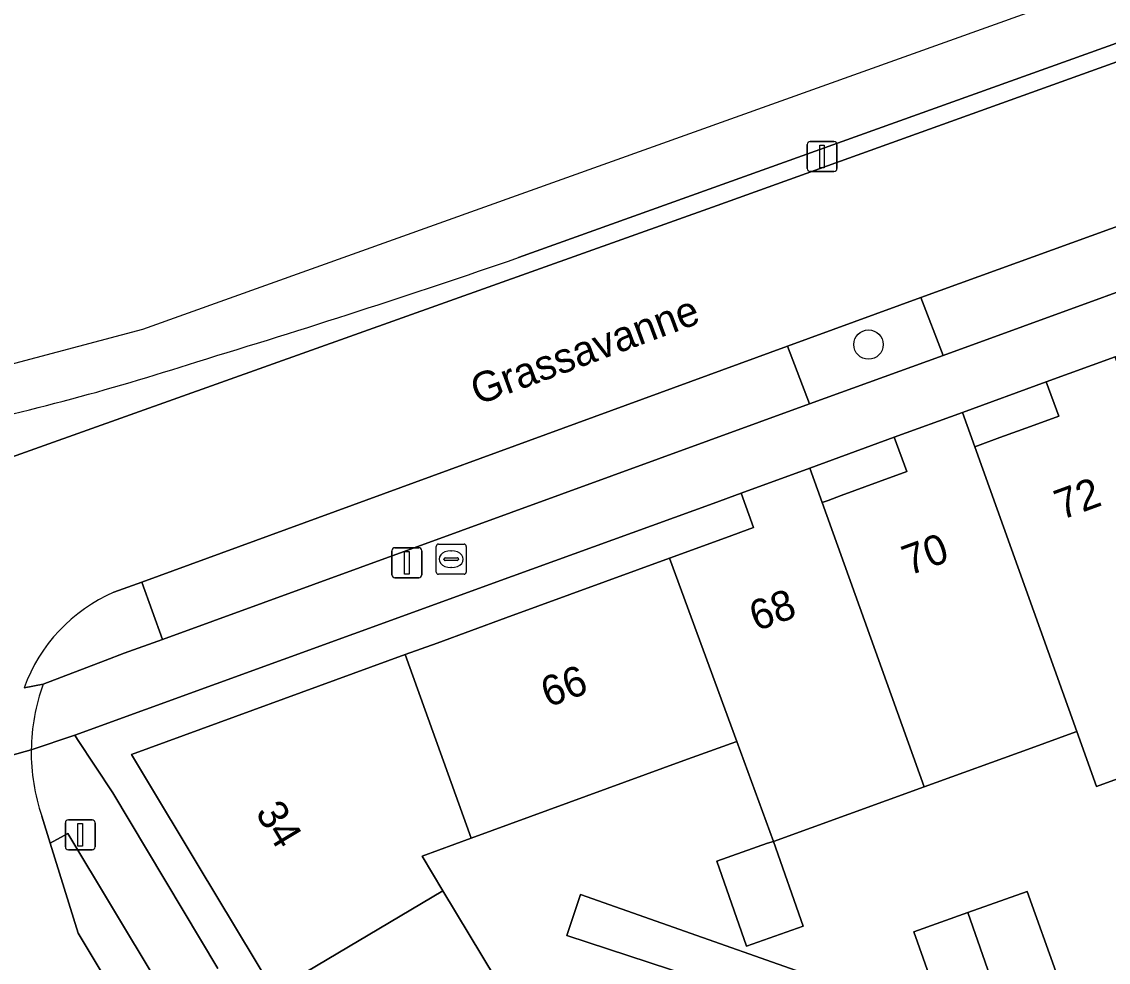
# Model space of a CAD drawing. Extents: x 156412 to 157779, y 382335 to 383768.
# Drawn here: x 156830.27 to 156866.39, y 383615.74 to 383647.01 of the extents above; entities that cross this region are included whole.
import ezdxf

# ---------------------------------------------------------------- set-up
doc = ezdxf.new("R2010")
doc.units = 0
for name, color, linetype in [('IMGEO_Berm_groen', 7, 'Continuous'), ('IMGEO_Boom', 7, 'Continuous'), ('IMGEO_Brandkraan', 7, 'Continuous'), ('IMGEO_Erf', 7, 'Continuous'), ('IMGEO_Fietspad_gesloten', 7, 'Continuous'), ('IMGEO_Groenvoorziening', 7, 'Continuous'), ('IMGEO_Haag', 7, 'Continuous'), ('IMGEO_Lichtmast', 7, 'Continuous'), ('IMGEO_Openbare_ruimte_label', 7, 'Continuous'), ('IMGEO_Pand', 7, 'Continuous'), ('IMGEO_Pand_nummerreeks', 7, 'Continuous'), ('IMGEO_Parkeervlak_open', 7, 'Continuous'), ('IMGEO_Rijbaan_lokaal_gesloten', 7, 'Continuous'), ('IMGEO_Rijbaan_lokaal_open', 7, 'Continuous'), ('IMGEO_Voetpad_open', 7, 'Continuous')]:
    doc.layers.add(name, color=color, linetype=linetype)

msp = doc.modelspace()

# ---------------------------------------------------------------- linework, layer by layer
at = {"layer": 'IMGEO_Berm_groen'}
msp.add_lwpolyline([(156860.158, 383637.846), (156855.731, 383636.228), (156856.455, 383634.303), (156860.897, 383635.919)], close=True, dxfattribs=at)
for points in [[(156834.949, 383626.477), (156834.266, 383628.378), (156833.337, 383628.045)], [(156830.354, 383624.868), (156830.986, 383624.991), (156833.044, 383625.772), (156833.674, 383626.013), (156834.949, 383626.477)]]:
    msp.add_lwpolyline(points, dxfattribs=at)
msp.add_arc((156835.534, 383622.993), 5.509, 113.5051, 160.1026, dxfattribs=at)
at = {"layer": 'IMGEO_Boom'}
msp.add_circle((156858.419, 383636.279), 0.489, dxfattribs=at)
at = {"layer": 'IMGEO_Brandkraan'}
for p, q in [((156844.048, 383628.717), (156844.048, 383629.569)), ((156844.123, 383629.643), (156844.975, 383629.643)), ((156844.536, 383629.423), (156844.561, 383629.423)), ((156845.049, 383629.569), (156845.049, 383628.717)), ((156844.307, 383629.137), (156844.307, 383629.149)), ((156844.745, 383629.1), (156844.347, 383629.1)), ((156844.35, 383629.186), (156844.748, 383629.186)), ((156844.791, 383629.149), (156844.791, 383629.137)), ((156844.559, 383628.863), (156844.534, 383628.863)), ((156844.975, 383628.643), (156844.123, 383628.643))]:
    msp.add_line(p, q, dxfattribs=at)
for points in [[(156844.048, 383628.717), (156844.048, 383629.569)], [(156844.123, 383629.643), (156844.975, 383629.643)], [(156845.049, 383629.569), (156845.049, 383628.717)], [(156844.975, 383628.643), (156844.123, 383628.643)]]:
    msp.add_lwpolyline(points, dxfattribs=at)
for centre, radius, start, end in [((156844.125, 383629.567), 0.0765, 91.552, 178.448), ((156844.125, 383629.567), 0.0765, 91.552, 178.448), ((156844.973, 383629.567), 0.0765, 1.552, 88.448), ((156844.973, 383629.567), 0.0765, 1.552, 88.448), ((156844.347, 383629.146), 0.0403, 85.8775, 175.7526), ((156844.344, 383629.136), 0.0366, 178.938, 274.7102), ((156844.748, 383629.143), 0.043, 264.8664, 352.4533), ((156844.752, 383629.148), 0.0386, 1.7309, 96.639), ((156844.125, 383628.719), 0.0765, 181.552, 268.448), ((156844.125, 383628.719), 0.0765, 181.552, 268.448), ((156844.973, 383628.719), 0.0765, 271.552, 358.448), ((156844.973, 383628.719), 0.0765, 271.552, 358.448)]:
    msp.add_arc(centre, radius, start, end, dxfattribs=at)
for centre, major_axis, ratio, start_param, end_param in [((156844.535, 383629.143), (-0.387, 0.002), 0.722429, 4.712389, 7.853982), ((156844.56, 383629.143), (-0.39, 0.002), 0.717154, 1.570796, 4.712389)]:
    msp.add_ellipse(centre, major_axis=major_axis, ratio=ratio, start_param=start_param, end_param=end_param, dxfattribs=at)
at = {"layer": 'IMGEO_Erf'}
for points in [[(156864.33, 383635.036), (156861.541, 383634.016), (156861.949, 383632.878), (156862.132, 383632.945), (156862.789, 383633.185), (156863.808, 383633.557), (156864.745, 383633.899)], [(156859.273, 383633.198), (156856.466, 383632.173), (156856.877, 383631.026), (156857.075, 383631.099), (156857.515, 383631.26), (156858.755, 383631.712), (156859.691, 383632.054)], [(156855.266, 383619.762), (156856.249, 383616.938), (156854.369, 383616.276), (156853.373, 383619.106), (156855.061, 383619.7)], [(156864.696, 383615.275), (156862.711, 383614.572), (156860.926, 383613.94), (156859.928, 383616.758), (156861.725, 383617.394), (156863.698, 383618.093)]]:
    msp.add_lwpolyline(points, close=True, dxfattribs=at)
for points in [[(156838.655, 383614.78), (156836.136, 383618.964), (156834.316, 383621.988), (156833.92, 383622.645), (156843.024, 383625.969), (156844.085, 383626.356), (156846.369, 383627.19), (156851.804, 383629.174), (156853.669, 383629.855), (156854.601, 383630.195), (156854.185, 383631.335), (156853.252, 383630.996), (156845.948, 383628.344), (156843.663, 383627.514), (156832.037, 383623.292), (156832.132, 383623.144), (156833.297, 383621.374), (156836.791, 383615.538)], [(156871.073, 383623.431), (156865.998, 383621.585), (156865.343, 383623.411), (156865.188, 383623.355), (156863.822, 383622.861), (156860.266, 383621.573), (156855.266, 383619.762), (156854.043, 383623.086), (156853.859, 383623.019), (156852.286, 383622.445), (156845.212, 383619.865), (156843.579, 383619.269), (156844.274, 383618.114), (156849.096, 383610.106)], [(156853.862, 383614.833), (156848.393, 383616.632), (156848.842, 383617.998), (156859.477, 383614.245)]]:
    msp.add_lwpolyline(points, dxfattribs=at)
at = {"layer": 'IMGEO_Fietspad_gesloten'}
for points in [[(157139.792, 383745.031), (157157.541, 383754.472), (157162.513, 383756.953), (157168.79, 383760.128), (157175.567, 383763.219), (157179.908, 383765.044), (157177.981, 383767.557), (157170.721, 383765.006), (157166.756, 383763.196), (157156.178, 383757.794), (157148.477, 383753.681), (157137.245, 383744.942), (157028.164, 383705.879), (156987.614, 383691.452), (156890.51, 383656.905), (156834.283, 383636.784), (156815.837, 383631.883), (156814.146, 383631.2)], [(156846.782, 383639.171), (156919.125, 383665.121), (156919.284, 383664.739), (156922.977, 383666.071), (156922.849, 383666.454), (156984.275, 383688.364), (156984.412, 383688.059), (156989.01, 383689.692), (156988.9, 383689.967), (157000, 383693.942), (157005.899, 383696.055), (157044.929, 383710.102), (157107.827, 383732.7), (157125.478, 383738.953), (157132.602, 383741.556)]]:
    msp.add_lwpolyline(points, dxfattribs=at)
for centre, radius, start, end in [((156754.779, 383904.994), 281.294, 286.80179, 289.09114), ((156811.46, 383710.989), 79.208, 281.42587, 288.11678)]:
    msp.add_arc(centre, radius, start, end, dxfattribs=at)
at = {"layer": 'IMGEO_Groenvoorziening'}
for points in [[(156917.889, 383664.11), (156919.284, 383664.739), (156919.125, 383665.121), (156846.782, 383639.171)], [(156824.684, 383631.082), (156824.829, 383630.723), (156853.385, 383640.902), (156917.889, 383664.11)]]:
    msp.add_lwpolyline(points, dxfattribs=at)
for centre, radius, start, end in [((156754.779, 383904.994), 281.294, 286.80179, 289.09114), ((156811.46, 383710.989), 79.208, 281.42587, 288.11678)]:
    msp.add_arc(centre, radius, start, end, dxfattribs=at)
at = {"layer": 'IMGEO_Haag'}
msp.add_lwpolyline([(156824.684, 383631.082), (156824.829, 383630.723), (156853.385, 383640.902), (156917.889, 383664.11), (156919.284, 383664.739), (156919.125, 383665.121), (156846.782, 383639.171)], dxfattribs=at)
for centre, radius, start, end in [((156754.779, 383904.994), 281.294, 286.80179, 289.09114), ((156811.46, 383710.989), 79.208, 281.42587, 288.11678)]:
    msp.add_arc(centre, radius, start, end, dxfattribs=at)
at = {"layer": 'IMGEO_Lichtmast'}
for p, q in [((156856.381, 383642.132), (156856.381, 383642.932)), ((156856.381, 383642.932), (156856.381, 383642.132)), ((156856.481, 383643.032), (156857.271, 383643.032)), ((156857.271, 383643.032), (156856.481, 383643.032)), ((156857.371, 383642.932), (156857.371, 383642.132)), ((156857.371, 383642.132), (156857.371, 383642.932)), ((156857.271, 383642.032), (156856.481, 383642.032)), ((156856.481, 383642.032), (156857.271, 383642.032)), ((156842.579, 383628.624), (156842.579, 383629.424)), ((156842.579, 383629.424), (156842.579, 383628.624)), ((156842.679, 383629.524), (156843.469, 383629.524)), ((156843.469, 383629.524), (156842.679, 383629.524)), ((156843.569, 383629.424), (156843.569, 383628.624)), ((156843.569, 383628.624), (156843.569, 383629.424)), ((156843.469, 383628.524), (156842.679, 383628.524)), ((156842.679, 383628.524), (156843.469, 383628.524)), ((156831.724, 383619.578), (156831.724, 383620.378)), ((156831.724, 383620.378), (156831.724, 383619.578)), ((156831.824, 383620.478), (156832.614, 383620.478)), ((156832.614, 383620.478), (156831.824, 383620.478)), ((156832.714, 383620.378), (156832.714, 383619.578)), ((156832.714, 383619.578), (156832.714, 383620.378)), ((156832.614, 383619.478), (156831.824, 383619.478)), ((156831.824, 383619.478), (156832.614, 383619.478))]:
    msp.add_line(p, q, dxfattribs=at)
for points in [[(156856.801, 383642.907), (156856.951, 383642.907), (156856.951, 383642.157), (156856.801, 383642.157), (156856.801, 383642.907)], [(156842.999, 383629.399), (156843.149, 383629.399), (156843.149, 383628.649), (156842.999, 383628.649), (156842.999, 383629.399)], [(156832.144, 383620.353), (156832.294, 383620.353), (156832.294, 383619.603), (156832.144, 383619.603), (156832.144, 383620.353)]]:
    msp.add_lwpolyline(points, dxfattribs=at)
for centre, start, end in [((156856.481, 383642.932), 90, 180), ((156856.481, 383642.932), 90, 180), ((156857.271, 383642.932), 0, 90), ((156857.271, 383642.932), 360, 90), ((156856.481, 383642.132), 180, 270), ((156856.481, 383642.132), 180, 270), ((156857.271, 383642.132), 270, 0), ((156857.271, 383642.132), 270, 0), ((156842.679, 383629.424), 90, 180), ((156842.679, 383629.424), 90, 180), ((156843.469, 383629.424), 0, 90), ((156843.469, 383629.424), 360, 90), ((156842.679, 383628.624), 180, 270), ((156842.679, 383628.624), 180, 270), ((156843.469, 383628.624), 270, 0), ((156843.469, 383628.624), 270, 0), ((156831.824, 383620.378), 90, 180), ((156831.824, 383620.378), 90, 180), ((156832.614, 383620.378), 0, 90), ((156832.614, 383620.378), 360, 90), ((156831.824, 383619.578), 180, 270), ((156831.824, 383619.578), 180, 270), ((156832.614, 383619.578), 270, 0), ((156832.614, 383619.578), 270, 0)]:
    msp.add_arc(centre, 0.1, start, end, dxfattribs=at)
at = {"layer": 'IMGEO_Pand'}
for points in [[(156867.022, 383634.73), (156866.613, 383635.871), (156864.33, 383635.036), (156864.745, 383633.899), (156863.808, 383633.557), (156862.789, 383633.185), (156862.132, 383632.945), (156861.949, 383632.878), (156865.343, 383623.411), (156865.998, 383621.585), (156871.073, 383623.431)], [(156861.949, 383632.878), (156861.541, 383634.016), (156859.273, 383633.198), (156859.691, 383632.054), (156858.755, 383631.712), (156857.515, 383631.26), (156857.075, 383631.099), (156856.877, 383631.026), (156860.266, 383621.573), (156863.822, 383622.861), (156865.188, 383623.355), (156865.343, 383623.411)], [(156856.877, 383631.026), (156856.466, 383632.173), (156854.185, 383631.335), (156854.601, 383630.195), (156853.669, 383629.855), (156851.804, 383629.174), (156854.043, 383623.086), (156855.266, 383619.762), (156860.266, 383621.573)], [(156854.043, 383623.086), (156851.804, 383629.174), (156846.369, 383627.19), (156844.085, 383626.356), (156843.024, 383625.969), (156845.212, 383619.865), (156852.286, 383622.445), (156853.859, 383623.019)], [(156838.655, 383614.78), (156844.274, 383618.114), (156843.579, 383619.269), (156845.212, 383619.865), (156843.024, 383625.969), (156833.92, 383622.645), (156834.316, 383621.988), (156836.136, 383618.964)], [(156855.266, 383619.762), (156855.061, 383619.7), (156853.373, 383619.106), (156854.369, 383616.276), (156856.249, 383616.938)], [(156849.096, 383610.106), (156844.274, 383618.114), (156838.655, 383614.78), (156839.474, 383613.419), (156840.749, 383611.301), (156843.476, 383606.772)], [(156862.711, 383614.572), (156864.696, 383615.275), (156863.698, 383618.093), (156861.725, 383617.394)], [(156862.711, 383614.572), (156861.725, 383617.394), (156859.928, 383616.758), (156860.926, 383613.94)]]:
    msp.add_lwpolyline(points, close=True, dxfattribs=at)
at = {"layer": 'IMGEO_Parkeervlak_open'}
for points in [[(156882.332, 383643.719), (156881.643, 383645.626), (156860.158, 383637.846), (156860.897, 383635.919)], [(156856.455, 383634.303), (156855.731, 383636.228), (156834.266, 383628.378), (156834.949, 383626.477)]]:
    msp.add_lwpolyline(points, close=True, dxfattribs=at)
msp.add_lwpolyline([(156883.372, 383528.827), (156892.432, 383489.674), (156893.823, 383490.007), (156884.759, 383529.237), (156884.28, 383530.938), (156883.501, 383532.821), (156879.96, 383539.93), (156878.738, 383541.996), (156878.215, 383542.888), (156861.038, 383571.383), (156846.657, 383595.304), (156831.803, 383620.025), (156831.22, 383619.699), (156832.154, 383616.714), (156845.378, 383594.689), (156859.815, 383570.674), (156877.483, 383541.251), (156882.102, 383532.46)], dxfattribs=at)
at = {"layer": 'IMGEO_Rijbaan_lokaal_gesloten'}
for points in [[(156983.43, 383687.525), (156924.004, 383666.287), (156922.977, 383666.071), (156919.284, 383664.739), (156917.889, 383664.11), (156853.385, 383640.902), (156824.829, 383630.723), (156820.946, 383629.339), (156818.322, 383628.403), (156816.072, 383627.95), (156819.268, 383622.557), (156819.457, 383622.651), (156819.394, 383622.769)], [(156833.337, 383628.045), (156834.266, 383628.378), (156855.731, 383636.228), (156860.158, 383637.846), (156881.643, 383645.626), (156886.04, 383647.217), (156912.647, 383656.943), (156915.873, 383658.067), (156917.722, 383658.604)], [(156830.986, 383624.991), (156830.354, 383624.868)], [(156822.074, 383623.368), (156823.431, 383622.832), (156825.054, 383621.841), (156825.409, 383621.359), (156830.59, 383622.799)], [(156830.59, 383622.799), (156825.409, 383621.359), (156825.697, 383620.664)], [(156882.102, 383532.46), (156877.483, 383541.251), (156859.815, 383570.674), (156845.378, 383594.689), (156832.154, 383616.714), (156831.22, 383619.699), (156830.938, 383620.598)]]:
    msp.add_lwpolyline(points, dxfattribs=at)
for centre, radius, start, end in [((156835.534, 383622.993), 5.509, 113.5051, 160.1026), ((156837.266, 383622.725), 6.676, 160.1562, 179.363), ((156837.231, 383622.721), 6.641, 179.3271, 198.6422)]:
    msp.add_arc(centre, radius, start, end, dxfattribs=at)
at = {"layer": 'IMGEO_Rijbaan_lokaal_open'}
msp.add_lwpolyline([(156859.477, 383614.245), (156848.842, 383617.998), (156848.393, 383616.632), (156853.862, 383614.833)], dxfattribs=at)
at = {"layer": 'IMGEO_Voetpad_open'}
for points in [[(156917.324, 383654.377), (156920.718, 383655.561), (156919.466, 383657.231), (156913.34, 383655.002), (156886.701, 383645.309), (156882.332, 383643.719), (156860.897, 383635.919), (156856.455, 383634.303), (156834.949, 383626.477), (156833.674, 383626.013), (156833.044, 383625.772), (156830.986, 383624.991)], [(156830.59, 383622.799), (156832.037, 383623.292), (156843.663, 383627.514), (156845.948, 383628.344), (156853.252, 383630.996), (156854.185, 383631.335), (156856.466, 383632.173), (156859.273, 383633.198), (156861.541, 383634.016), (156864.33, 383635.036), (156866.613, 383635.871), (156869.408, 383636.895), (156871.685, 383637.724), (156874.48, 383638.731), (156876.758, 383639.576), (156879.54, 383640.584), (156881.833, 383641.422), (156884.604, 383642.433), (156886.907, 383643.27), (156889.702, 383644.285), (156891.979, 383645.123), (156894.783, 383646.148), (156897.056, 383646.964), (156897.257, 383647.036)], [(156833.297, 383621.374), (156832.132, 383623.144), (156832.037, 383623.292), (156830.59, 383622.799)], [(156836.791, 383615.538), (156833.297, 383621.374)], [(156830.938, 383620.598), (156831.22, 383619.699), (156831.803, 383620.025), (156846.657, 383595.304), (156861.038, 383571.383), (156878.215, 383542.888), (156878.738, 383541.996), (156879.96, 383539.93), (156883.501, 383532.821), (156884.28, 383530.938), (156884.759, 383529.237), (156893.823, 383490.007), (156892.432, 383489.674), (156891.845, 383489.546), (156892.214, 383488.014), (156894.19, 383488.494), (156894.946, 383485.103)]]:
    msp.add_lwpolyline(points, dxfattribs=at)
for centre, radius, start, end in [((156837.266, 383622.725), 6.676, 160.1562, 179.363), ((156837.231, 383622.721), 6.641, 179.3271, 198.6422)]:
    msp.add_arc(centre, radius, start, end, dxfattribs=at)

# ---------------------------------------------------------------- texts
at = {"layer": 'IMGEO_Openbare_ruimte_label'}
msp.add_text('Grassavanne', height=1, rotation=20.3012, dxfattribs=at).set_placement((156845.428, 383634.257))
at = {"layer": 'IMGEO_Pand_nummerreeks'}
for s, rotation, p in [('72', 20.0593, (156864.831, 383630.439)), ('70', 20.0593, (156859.765, 383628.589)), ('68', 20.0593, (156854.692, 383626.737)), ('66', 20.0593, (156847.763, 383624.207)), ('34', 301.0484, (156838.021, 383620.72))]:
    msp.add_text(s, height=1, rotation=rotation, dxfattribs=at).set_placement(p)

doc.saveas('drawing.dxf')
